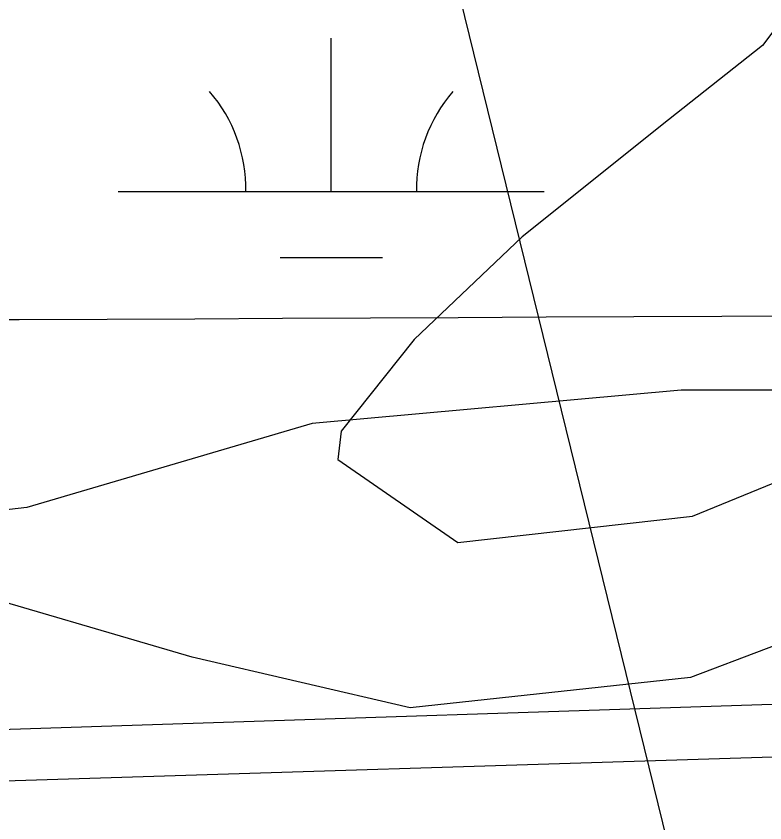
# Model space of a CAD drawing. Extents: x 3445503 to 3483459, y 540493 to 566012.
# Drawn here: x 3472491.1 to 3472666.8, y 551941 to 552130.1 of the extents above; entities that cross this region are included whole.
import ezdxf

# ---------------------------------------------------------------- set-up
doc = ezdxf.new("R2010")
doc.units = 0
for name, color, linetype in [('V-GRID-MAJR', 7, 'Continuous'), ('V-RIVR-EDGE', 7, 'Continuous'), ('V-RIVR-RANG', 7, 'Continuous'), ('V-SITE-VEGE', 7, 'Continuous'), ('V-TOPO-DPTH', 7, 'Continuous'), ('V-TOPO-MINR', 7, 'Continuous'), ('V-WETL-SWMP', 7, 'Continuous')]:
    doc.layers.add(name, color=color, linetype=linetype)

msp = doc.modelspace()

# ---------------------------------------------------------------- linework, layer by layer
at = {"layer": 'V-GRID-MAJR'}
msp.add_spline([(3449621.526, 551946.219), (3454896.117, 551971.152), (3460170.705, 551996.853), (3465445.288, 552023.321), (3470719.8680000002, 552050.556), (3475994.444, 552078.558), (3481269.015, 552107.327), (3481269.0160000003, 552107.327)], degree=3, dxfattribs=at)
at = {"layer": 'V-RIVR-EDGE'}
msp.add_spline([(3466309.3848466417, 552621.9579710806), (3466349.703870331, 552619.4248512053), (3466382.7286882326, 552619.3431903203), (3466411.927860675, 552618.5757255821), (3466431.7444705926, 552619.221988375), (3466456.4313341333, 552621.2467355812), (3466478.3423179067, 552625.364137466), (3466500.245565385, 552626.3528723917), (3466524.236310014, 552628.0317091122), (3466536.750118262, 552627.6531342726), (3466565.613695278, 552631.7533443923), (3466586.12556452, 552632.3978880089), (3466600.729448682, 552633.7523039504), (3466616.0268729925, 552634.4097413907), (3466639.3163411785, 552633.656889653), (3466653.5691573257, 552633.621646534), (3466663.6572942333, 552636.3777557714), (3466670.958376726, 552636.70733408), (3466676.5238896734, 552638.0840993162), (3466689.3818892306, 552636.3141462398), (3466713.3709146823, 552637.2977236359), (3466728.6700581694, 552638.6504204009), (3466733.538592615, 552639.3336454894), (3466741.1864451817, 552639.3147345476), (3466744.6653205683, 552640.3490276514), (3466765.8784662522, 552643.425259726), (3466811.078918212, 552646.7898098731), (3466822.205646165, 552647.8051920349), (3466836.469636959, 552652.2891345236), (3466848.283028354, 552649.8265008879), (3466872.264317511, 552647.6814113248), (3466895.5486281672, 552644.842781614), (3466925.7906895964, 552644.0727381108), (3466966.4607813, 552642.9292772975), (3466982.79421789, 552640.8030986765), (3467002.59535522, 552635.1920275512), (3467043.595884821, 552627.0951139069), (3467061.669188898, 552625.6598966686), (3467070.7101388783, 552626.68043636), (3467078.7116382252, 552629.0940734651), (3467090.2031876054, 552637.061189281), (3467099.252733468, 552641.558025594), (3467116.301199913, 552647.425610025), (3467156.6554667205, 552659.1453062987), (3467180.3045988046, 552663.258410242), (3467190.046825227, 552666.710638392), (3467215.09593143, 552674.6442302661), (3467224.4982644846, 552681.2259849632), (3467241.911552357, 552694.0453030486), (3467256.190156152, 552704.4389497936), (3467275.6875028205, 552716.5578510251), (3467305.630931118, 552735.6035578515), (3467327.5634045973, 552748.4117012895), (3467352.2898091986, 552766.4274129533), (3467374.5759294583, 552781.6681044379), (3467388.8450777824, 552788.2378248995), (3467399.6405082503, 552795.8590302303), (3467402.78378821, 552801.7609981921), (3467413.9139545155, 552804.1668990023), (3467419.4846249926, 552807.6294422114), (3467425.4132401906, 552815.2626817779), (3467432.374429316, 552818.7217866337), (3467446.2950883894, 552824.9447370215), (3467466.1340476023, 552834.6293710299), (3467483.877773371, 552840.495236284), (3467499.17605727, 552841.5003033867), (3467510.654712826, 552844.2529742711), (3467520.049309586, 552847.7060620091), (3467524.5753718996, 552850.4759246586), (3467538.4917330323, 552854.9607267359), (3467570.8333258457, 552859.7476002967), (3467609.0837633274, 552864.1722311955), (3467645.5969120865, 552868.9487896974), (3467670.2803372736, 552869.5830182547), (3467689.7518962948, 552871.2730296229), (3467696.009230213, 552871.257557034), (3467706.087052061, 552869.8421103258), (3467716.5150823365, 552869.4686930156), (3467730.4194092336, 552869.0866798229), (3467744.6799616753, 552872.1801036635), (3467757.201506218, 552874.9301957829), (3467768.325655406, 552874.9026889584), (3467789.870098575, 552871.3730978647), (3467862.1813662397, 552872.9324518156), (3467905.6281973, 552870.0439659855), (3467943.4854469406, 552856.0450843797), (3467982.0233429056, 552836.1347793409), (3468014.6377812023, 552810.677012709), (3468040.65671139, 552789.0595045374), (3468070.1493594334, 552766.3905114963), (3468095.144311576, 552752.4234346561), (3468129.525264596, 552738.433148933), (3468159.7466959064, 552729.3199935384), (3468202.1480592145, 552725.3911974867), (3468241.4284918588, 552724.5988046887), (3468263.6742114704, 552723.5009020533), (3468284.519956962, 552718.5825114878), (3468310.5466234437, 552700.0936702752), (3468339.350029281, 552679.8598040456), (3468348.374647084, 552674.2753801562), (3468371.3078897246, 552670.0470913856), (3468394.9518642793, 552672.074417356), (3468423.1107265, 552672.3524203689), (3468450.5691718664, 552670.5463645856), (3468476.2946264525, 552670.8303847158), (3468493.331918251, 552672.17878354), (3468516.288369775, 552677.3364956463), (3468541.3426335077, 552687.3558654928), (3468560.1404229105, 552697.7383375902), (3468569.530721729, 552699.453277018), (3468577.1777147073, 552699.086736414), (3468586.549102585, 552693.1538232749), (3468603.1932065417, 552676.0787095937), (3468627.1512868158, 552664.5476191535), (3468668.5080419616, 552659.9261425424), (3468712.655289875, 552659.1217155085), (3468729.6977392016, 552662.5558923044), (3468746.743626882, 552667.3805877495), (3468759.9561328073, 552668.390812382), (3468773.149727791, 552661.7531844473), (3468796.0468677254, 552642.9244498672), (3468815.139851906, 552632.1006529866), (3468834.5778869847, 552620.2331075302), (3468847.085678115, 552617.4211250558), (3468885.6579576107, 552611.4160065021), (3468924.924636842, 552605.0615391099), (3468947.8638966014, 552603.2666579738), (3468956.9074253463, 552605.3300866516), (3468965.9595499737, 552610.869811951), (3468970.840118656, 552616.4198523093), (3468974.664044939, 552616.4103968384), (3468976.7334907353, 552609.8002757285), (3468983.642244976, 552592.0539711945), (3468990.5742081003, 552583.6936675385), (3469002.715458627, 552573.2346920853), (3469014.5168157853, 552565.9052431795), (3469022.157791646, 552563.1052949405), (3469029.1086657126, 552562.3928438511), (3469038.490368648, 552560.6314866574), (3469047.8634757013, 552555.3938328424), (3469053.7680224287, 552553.2934418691), (3469073.9245257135, 552550.8101781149), (3469091.299991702, 552548.3337910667), (3469106.580224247, 552542.0386352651), (3469126.7289912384, 552536.4267045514), (3469142.713078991, 552533.6061261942), (3469153.1385305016, 552532.1898198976), (3469162.515075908, 552528.3426847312), (3469171.8761487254, 552518.2382156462), (3469185.7598455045, 552509.5130905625), (3469208.691368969, 552504.5895424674), (3469232.6709389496, 552501.7491935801), (3469258.052202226, 552503.4245919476), (3469277.1821487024, 552507.5488705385), (3469302.5720078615, 552512.7005655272), (3469341.873930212, 552520.598914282), (3469368.302380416, 552524.0098821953), (3469396.1067362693, 552521.5077074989), (3469447.8657340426, 552506.0839237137), (3469526.008483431, 552475.9943654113), (3469583.6754662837, 552459.8607093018), (3469651.0795180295, 552445.0935033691), (3469684.7815439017, 552437.7099004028), (3469730.656625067, 552432.7296194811), (3469767.1482841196, 552428.8154364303), (3469829.708729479, 552423.4462656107), (3469847.787191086, 552424.0968263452), (3469856.8255623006, 552424.0744770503), (3469867.597783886, 552422.3096815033), (3469876.2790699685, 552418.4642655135), (3469887.7370954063, 552412.8738245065), (3469925.5952046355, 552399.2225725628), (3469955.1256745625, 552391.8492846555), (3469977.3593599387, 552385.8845667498), (3470001.330334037, 552379.5679212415), (3470024.271312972, 552378.4682994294), (3470048.2654959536, 552381.5376547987), (3470074.0072827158, 552388.4266385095), (3470084.094560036, 552390.8351180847), (3470093.829909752, 552391.5063089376), (3470109.1161594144, 552387.6445607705), (3470138.280948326, 552372.9719095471), (3470163.617513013, 552356.5705654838), (3470192.4441277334, 552345.7227001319), (3470225.456051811, 552340.4265943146), (3470241.7920671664, 552339.3433046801), (3470271.6882181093, 552339.2693800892), (3470310.9617740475, 552335.6959499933), (3470330.081405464, 552335.6486726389), (3470358.588756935, 552336.2734457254), (3470382.571765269, 552334.8236154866), (3470398.206504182, 552331.3086373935), (3470414.528766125, 552324.6632731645), (3470435.0191456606, 552316.6170752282), (3470465.5847682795, 552306.1125415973), (3470481.553383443, 552297.0346293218), (3470485.3755905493, 552296.3299145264), (3470491.6320648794, 552295.9668122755), (3470495.7976037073, 552293.5230895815), (3470499.962282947, 552290.7317372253), (3470505.8651104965, 552287.9360869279), (3470526.710855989, 552283.017696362), (3470533.314959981, 552282.6537345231), (3470539.224664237, 552282.6391215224), (3470542.35161202, 552281.9361259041), (3470544.0837432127, 552279.4984203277), (3470547.2055334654, 552276.7096467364), (3470551.369353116, 552273.5706647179), (3470557.6223890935, 552271.8170438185), (3470564.5698248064, 552269.7140740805), (3470576.390092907, 552270.0324777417), (3470585.774374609, 552269.3140095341), (3470591.329572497, 552266.5192188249), (3470613.5581003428, 552258.468722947), (3470637.518759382, 552247.9805214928), (3470666.686127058, 552234.3507592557), (3470680.9234706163, 552228.0581822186), (3470696.5547711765, 552223.1526854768), (3470705.2403551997, 552221.0454177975), (3470710.454800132, 552221.0325239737), (3470716.373959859, 552224.8418372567), (3470726.806288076, 552226.2065682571), (3470744.8873284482, 552227.9000179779), (3470772.007599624, 552229.918748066), (3470784.1763569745, 552230.5839218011), (3470792.1709796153, 552230.2165216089), (3470802.939762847, 552227.0612074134), (3470818.5822380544, 552226.6748962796), (3470830.0617531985, 552229.7751968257), (3470835.9809129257, 552233.5845101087), (3470842.5867360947, 552233.9158075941), (3470861.0085294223, 552232.8273604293), (3470874.207281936, 552228.2755104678), (3470890.1810546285, 552221.2833761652), (3470909.2989668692, 552220.5408394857), (3470935.3711915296, 552220.4763703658), (3470949.6326035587, 552223.9174238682), (3470960.7627698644, 552226.3233246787), (3470973.2774377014, 552226.2923795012), (3470997.600339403, 552221.7130227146), (3471022.2691515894, 552216.4375470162), (3471070.562167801, 552205.1939150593), (3471088.982241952, 552203.410208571), (3471111.9249400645, 552203.0058460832), (3471121.6577110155, 552202.63414795), (3471127.9124661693, 552201.5757863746), (3471132.7706855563, 552198.0874555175), (3471136.5825776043, 552193.2111847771), (3471141.449392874, 552193.1991505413), (3471145.627825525, 552195.9698727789), (3471151.191619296, 552196.651378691), (3471156.7536938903, 552196.6376252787), (3471178.2955582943, 552192.0651451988), (3471192.538918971, 552188.2059757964), (3471223.459047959, 552180.4816198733), (3471265.8406407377, 552168.5573415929), (3471314.8263375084, 552156.2691014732), (3471351.300804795, 552145.4023251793), (3471386.043140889, 552136.9732544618), (3471401.337986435, 552136.5878029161), (3471419.4112905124, 552135.1525856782), (3471433.656370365, 552131.9886755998), (3471456.2385449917, 552126.3707277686), (3471476.7409587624, 552123.1913451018), (3471490.6366897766, 552119.3330352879), (3471513.9029490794, 552109.1941826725), (3471547.945727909, 552099.0286828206), (3471579.5628353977, 552091.9978670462), (3471609.4417945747, 552084.9713492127), (3471637.2366949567, 552078.6452482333), (3471668.4958577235, 552067.4437361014), (3471684.820698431, 552061.841260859), (3471699.7636163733, 552059.718520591), (3471716.436946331, 552054.4628154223), (3471743.1820810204, 552045.3582559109), (3471759.4974662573, 552035.931854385), (3471773.3906185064, 552031.0306555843), (3471788.6674126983, 552023.3449811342), (3471808.459094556, 552013.9099837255), (3471820.614098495, 552009.0130828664), (3471825.8216667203, 552006.2191517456), (3471833.447169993, 551997.1618695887), (3471837.259921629, 551992.6332285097), (3471849.414065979, 551987.3886979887), (3471863.313235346, 551984.9209068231), (3471900.5121879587, 551985.8718198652), (3471925.883995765, 551983.723291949), (3471961.6760975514, 551978.0726797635), (3472004.068005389, 551970.3199574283), (3472058.2621299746, 551955.5854158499), (3472104.461631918, 551941.2182744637), (3472151.699724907, 551925.1104060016), (3472165.5920175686, 551919.8615775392), (3472170.7952878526, 551915.3294981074), (3472181.9056836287, 551909.7399166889), (3472191.9809267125, 551907.2815809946), (3472199.9643747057, 551902.3949951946), (3472208.994150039, 551898.8963492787), (3472220.108843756, 551895.0449161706), (3472235.3925146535, 551890.1402790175), (3472240.606959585, 551890.1273851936), (3472245.472915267, 551889.7677212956), (3472259.3703654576, 551886.604670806), (3472269.448187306, 551885.1892240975), (3472280.212672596, 551880.2957615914), (3472294.809680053, 551878.8691402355), (3472314.2752219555, 551878.1257439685), (3472330.2687651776, 551879.1290918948), (3472344.178249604, 551880.8328566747), (3472354.254352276, 551878.7221506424), (3472360.163196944, 551878.3599079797), (3472367.812768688, 551879.0362563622), (3472378.246816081, 551881.096246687), (3472386.2422983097, 551881.076476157), (3472400.490816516, 551879.3030847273), (3472427.2557217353, 551878.1940074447), (3472454.38115044, 551882.2985155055), (3472479.7598349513, 551882.9310248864), (3472504.4381026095, 551881.4794754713), (3472524.948252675, 551881.4287597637), (3472536.418312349, 551880.7051340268), (3472544.4069178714, 551877.9043261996), (3472549.2677160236, 551875.4588843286), (3472555.1774202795, 551875.4442713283), (3472570.123776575, 551874.7120497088), (3472580.207615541, 551875.7300106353), (3472593.4184022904, 551876.0449759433), (3472610.103766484, 551875.6560860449), (3472633.7443026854, 551876.2928933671), (3472647.2949828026, 551873.4783321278), (3472654.2398397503, 551870.3324734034), (3472660.149544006, 551870.3178604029), (3472666.4103162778, 551871.6929064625), (3472682.051931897, 551870.9589656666), (3472693.8790767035, 551874.0584066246), (3472707.1027572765, 551879.5878168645), (3472717.8801363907, 551879.9087992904), (3472730.733838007, 551876.4006979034), (3472741.8571276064, 551876.0255614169), (3472753.678255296, 551876.6915947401), (3472772.8142188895, 551883.249280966), (3472794.0325221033, 551888.4112910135), (3472814.549548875, 551891.1416126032), (3472833.325848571, 551892.8333431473), (3472843.4114067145, 551894.5465633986), (3472860.4572943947, 551899.3712588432), (3472888.2831399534, 551905.5598257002), (3472914.0189095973, 551910.0154017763), (3472934.187447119, 551912.3989532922), (3472958.177332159, 551913.7301603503), (3472986.3353347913, 551913.660533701), (3473020.7489521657, 551912.8801751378), (3473048.558465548, 551912.4637784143), (3473074.9877753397, 551916.2223759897), (3473094.816419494, 551921.7354540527), (3473113.957540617, 551930.3789182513), (3473134.14498908, 551940.4103223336), (3473153.2938464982, 551952.1824534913), (3473173.494188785, 551967.4283025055), (3473183.9394108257, 551974.0074784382), (3473198.201682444, 551977.7961616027), (3473219.4002151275, 551974.9626894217), (3473232.247899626, 551969.0211803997), (3473250.2988544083, 551958.5475919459), (3473256.5475924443, 551955.055822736), (3473269.4025833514, 551952.0691659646)], degree=3, dxfattribs=at)
at = {"layer": 'V-RIVR-RANG'}
msp.add_line((3472561.9777, 552269.7985), (3472819.6502, 551220.9873000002), dxfattribs=at)
at = {"layer": 'V-SITE-VEGE'}
for points in [[(3472313.546, 552186.285), (3472379.512, 552168.705), (3472470.963, 552152.9720000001), (3472521.236, 552142.677), (3472595.336, 552136.68), (3472634.756, 552146.044), (3472665.1240000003, 552155.336), (3472679.231, 552140.637), (3472666.203, 552123.256), (3472644.126, 552105.801), (3472609.7830000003, 552078.378), (3472584.47, 552054.314), (3472567.361, 552032.785), (3472566.591, 552026.197), (3472594.722, 552006.675), (3472649.799, 552012.871), (3472694.906, 552031.329)], [(3472702.598, 551995.186), (3472649.2770000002, 551975.017), (3472583.509, 551967.9130000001), (3472532.399, 551979.851), (3472474.6720000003, 551996.671), (3472402.237, 552000.212), (3472327.4250000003, 551992.212), (3472257.361, 552008.113)]]:
    msp.add_lwpolyline(points, dxfattribs=at)
at = {"layer": 'V-TOPO-DPTH'}
msp.add_lwpolyline([(3474285.7459111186, 552288.9044624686), (3473649.677294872, 552091.8711379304), (3473646.0170443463, 552090.6184103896), (3473642.3099929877, 552089.5561814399), (3473638.5327403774, 552088.779700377), (3473634.7086869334, 552088.1937179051), (3473627.5883566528, 552087.3798334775), (3473625.8151387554, 552087.3255696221), (3473623.182915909, 552087.7623561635), (3472968.402967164, 551968.4483453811), (3472958.288973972, 551965.170872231), (3472948.03866399, 551962.5643595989), (3472937.583878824, 551960.9642877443), (3472926.9927768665, 551960.0351764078), (3472903.01379124, 551959.1051951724), (3472900.212126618, 551959.1454287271), (3472897.4373363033, 551959.3801630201), (3472894.70285745, 551959.9066484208), (3472891.9952529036, 551960.6276345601), (3472889.302441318, 551961.4785014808), (3472886.601779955, 551962.302964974), (3472883.8893439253, 551963.0878233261), (3472273.0206982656, 551944.0121477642)], dxfattribs=at)
at = {"layer": 'V-TOPO-MINR'}
for points in [[(3473682.7535670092, 552430.3930255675), (3473629.2294086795, 552383.8210629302), (3473577.6351403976, 552338.7103705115), (3473549.432067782, 552315.3733460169), (3473520.4515687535, 552293.107161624), (3473490.304930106, 552272.4472373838), (3473459.3808650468, 552252.8581532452), (3473393.8956051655, 552213.8293066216), (3473329.2220671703, 552176.3058417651), (3473263.989534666, 552139.8096174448), (3473197.9185103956, 552104.8542539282), (3473131.2884916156, 552070.9261309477), (3472944.14703565, 551978.3830510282), (3472942.4026811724, 551977.6466470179), (3472940.6198462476, 551977.0540739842), (3472936.900254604, 551976.444251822), (3472932.1264795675, 551976.1402823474), (3472931.1077536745, 551976.1794456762), (3472929.1563924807, 551976.8042723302), (3472928.6860174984, 551977.018521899), (3472928.22088007, 551977.2448795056), (3472256.072743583, 551955.1914395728)], [(3474285.7459111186, 552288.9044624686), (3473649.677294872, 552091.8711379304), (3473646.0170443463, 552090.6184103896), (3473642.3099929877, 552089.5561814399), (3473638.5327403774, 552088.779700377), (3473634.7086869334, 552088.1937179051), (3473627.5883566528, 552087.3798334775), (3473625.8151387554, 552087.3255696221), (3473623.182915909, 552087.7623561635), (3472968.402967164, 551968.4483453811), (3472958.288973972, 551965.170872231), (3472948.03866399, 551962.5643595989), (3472937.583878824, 551960.9642877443), (3472926.9927768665, 551960.0351764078), (3472903.01379124, 551959.1051951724), (3472900.212126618, 551959.1454287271), (3472897.4373363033, 551959.3801630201), (3472894.70285745, 551959.9066484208), (3472891.9952529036, 551960.6276345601), (3472889.302441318, 551961.4785014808), (3472886.601779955, 551962.302964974), (3472883.8893439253, 551963.0878233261), (3472273.0206982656, 551944.0121477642)]]:
    msp.add_lwpolyline(points, dxfattribs=at)
at = {"layer": 'V-WETL-SWMP'}
for p, q in [((3472565.010632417, 552088.9732938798), (3472565.011805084, 552124.9719802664)), ((3472515.010995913, 552088.9732938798), (3472615.010268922, 552088.9732938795)), ((3472553.010217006, 552073.5428569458), (3472577.010042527, 552073.542856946))]:
    msp.add_line(p, q, dxfattribs=at)
msp.add_lwpolyline([(3473233.592, 552254.987), (3473209.977, 552239.243), (3473182.4250000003, 552211.691), (3473095.833, 552156.588), (3473040.73, 552132.9720000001), (3472973.818, 552121.164), (3472914.779, 552101.484), (3472867.5470000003, 552081.804), (3472792.7630000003, 552054.252), (3472729.788, 552042.4450000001), (3472647.132, 552042.4450000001), (3472560.541, 552034.573), (3472493.63, 552014.893), (3472391.294, 552003.085), (3472320.447, 552007.0210000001), (3472265.343, 552026.701)], dxfattribs=at)
for centre, radius, start, end in [((3472509.7681133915, 552089.4480797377), 35.24628790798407, 359.2282021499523, 40.77186048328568), ((3472620.253182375, 552089.4480797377), 35.246287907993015, 139.22815404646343, 180.77181237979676)]:
    msp.add_arc(centre, radius, start, end, dxfattribs=at)

doc.saveas('drawing.dxf')
